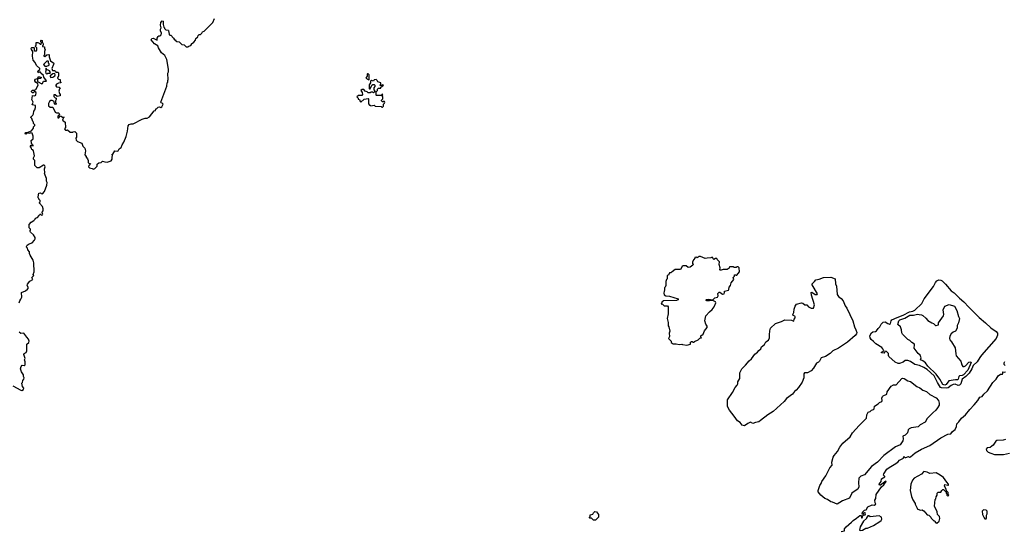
# Model space of a CAD drawing. Extents: x 1933546 to 2138868, y 524910 to 667279.
# Tile 377 of 466: x 2070205 to 2085405, y 558816 to 566719. Entities that reach past the tile are written whole.
import ezdxf

# ---------------------------------------------------------------- set-up
doc = ezdxf.new("R2010")
doc.units = 0

msp = doc.modelspace()

# ---------------------------------------------------------------- linework, layer by layer
at = {"layer": '0CON10XD'}
for points in [[(2070196, 562344), (2070208, 562375), (2070225, 562400), (2070236, 562435), (2070234, 562506), (2070295, 562528), (2070327, 562555), (2070341, 562575), (2070323, 562615), (2070328, 562632), (2070362, 562678), (2070410, 562705), (2070393, 562735), (2070422, 562765), (2070412, 562785), (2070430, 562825), (2070424, 562965), (2070413, 563003), (2070365, 563080), (2070358, 563105), (2070358, 563135), (2070330, 563165), (2070327, 563187), (2070310, 563205), (2070310, 563215), (2070320, 563235), (2070350, 563255), (2070396, 563274), (2070432, 563315), (2070442, 563335), (2070442, 563352), (2070418, 563395), (2070372, 563435), (2070360, 563455), (2070370, 563465), (2070370, 563485), (2070353, 563503), (2070350, 563555), (2070381, 563589), (2070423, 563617), (2070445, 563640), (2070450, 563655), (2070480, 563665), (2070508, 563692), (2070510, 563705), (2070525, 563720), (2070538, 563698), (2070555, 563702), (2070562, 563715), (2070550, 563735), (2070550, 563745), (2070568, 563765), (2070568, 563795), (2070558, 563835), (2070510, 563885), (2070510, 563895), (2070520, 563905), (2070520, 563925), (2070500, 563945), (2070500, 563955), (2070490, 563965), (2070490, 563985), (2070500, 564040), (2070525, 564042), (2070535, 564032), (2070555, 564030), (2070587, 564063), (2070626, 564164), (2070627, 564205), (2070618, 564225), (2070620, 564265), (2070588, 564345), (2070592, 564355), (2070588, 564415), (2070598, 564445), (2070595, 564460), (2070585, 564470), (2070575, 564470), (2070505, 564432), (2070475, 564430), (2070438, 564468), (2070440, 564545), (2070420, 564565), (2070420, 564585), (2070432, 564615), (2070420, 564695), (2070408, 564708), (2070392, 564712), (2070390, 564735), (2070370, 564755), (2070370, 564765), (2070385, 564780), (2070395, 564770), (2070420, 564775), (2070402, 564782), (2070400, 564795), (2070390, 564805), (2070390, 564825), (2070380, 564835), (2070382, 564855), (2070412, 564878), (2070412, 564922), (2070398, 564968), (2070375, 564972), (2070355, 564962), (2070325, 564970), (2070305, 564948), (2070288, 564958), (2070293, 564977), (2070322, 564978), (2070388, 565002), (2070418, 565045), (2070420, 565065), (2070440, 565085), (2070440, 565095), (2070420, 565115), (2070420, 565135), (2070410, 565145), (2070395, 565190), (2070370, 565215), (2070385, 565220), (2070407, 565243), (2070418, 565265), (2070422, 565305), (2070438, 565325), (2070450, 565365), (2070450, 565395), (2070400, 565405), (2070412, 565445), (2070393, 565485), (2070400, 565505), (2070402, 565548), (2070435, 565542), (2070456, 565554), (2070460, 565595), (2070435, 565610), (2070415, 565590), (2070405, 565590), (2070390, 565605), (2070390, 565615), (2070405, 565628), (2070435, 565630), (2070455, 565640), (2070490, 565705), (2070485, 565730), (2070468, 565748), (2070455, 565750), (2070440, 565775), (2070440, 565785), (2070451, 565799), (2070478, 565812), (2070495, 565840), (2070535, 565830), (2070537, 565823), (2070525, 565810), (2070492, 565808), (2070478, 565792), (2070478, 565775), (2070482, 565762), (2070545, 565728), (2070558, 565735), (2070571, 565769), (2070615, 565770), (2070620, 565775), (2070579, 565829), (2070572, 565855), (2070534, 565894), (2070525, 565910), (2070502, 565908), (2070495, 565900), (2070490, 565905), (2070488, 565925), (2070494, 565936), (2070515, 565950), (2070518, 565965), (2070465, 566010), (2070446, 566056), (2070413, 566095), (2070402, 566155), (2070408, 566225), (2070388, 566258), (2070385, 566280), (2070393, 566287), (2070425, 566290), (2070430, 566285), (2070430, 566245), (2070435, 566240), (2070465, 566240), (2070472, 566248), (2070472, 566282), (2070450, 566305), (2070450, 566315), (2070460, 566325), (2070460, 566365), (2070487, 566367), (2070508, 566358), (2070522, 566342), (2070535, 566340), (2070540, 566365), (2070530, 566375), (2070530, 566395), (2070535, 566400), (2070550, 566395), (2070550, 566375), (2070570, 566345), (2070570, 566325), (2070560, 566315), (2070560, 566305), (2070588, 566298), (2070590, 566275), (2070600, 566265), (2070590, 566225), (2070590, 566175), (2070580, 566165), (2070580, 566155), (2070595, 566150), (2070622, 566178), (2070655, 566180), (2070660, 566175), (2070658, 566145), (2070680, 566085), (2070730, 566045), (2070728, 566025), (2070704, 565966), (2070705, 565950), (2070713, 565933), (2070745, 565932), (2070756, 565926), (2070765, 565910), (2070795, 565910), (2070807, 565897), (2070802, 565885), (2070806, 565854), (2070788, 565818), (2070805, 565800), (2070830, 565795), (2070830, 565765), (2070840, 565755), (2070840, 565745), (2070803, 565737), (2070775, 565722), (2070762, 565705), (2070762, 565695), (2070775, 565682), (2070817, 565677), (2070830, 565665), (2070818, 565652), (2070810, 565615), (2070818, 565578), (2070830, 565565), (2070830, 565545), (2070785, 565530), (2070755, 565560), (2070735, 565560), (2070730, 565555), (2070735, 565530), (2070755, 565510), (2070770, 565505), (2070770, 565485), (2070760, 565465), (2070760, 565435), (2070770, 565425), (2070770, 565415), (2070755, 565410), (2070745, 565420), (2070740, 565455), (2070705, 565472), (2070685, 565472), (2070664, 565456), (2070648, 565425), (2070648, 565388), (2070675, 565370), (2070718, 565368), (2070755, 565290), (2070775, 565280), (2070805, 565280), (2070815, 565270), (2070818, 565252), (2070793, 565227), (2070792, 565202), (2070810, 565205), (2070828, 565232), (2070845, 565230), (2070865, 565213), (2070890, 565215), (2070882, 565208), (2070868, 565165), (2070906, 565136), (2070910, 565055), (2070898, 565035), (2070905, 565018), (2070915, 565010), (2070935, 565010), (2070945, 565020), (2070985, 564980), (2071025, 564980), (2071033, 564987), (2071055, 564990), (2071080, 564965), (2071080, 564905), (2071072, 564888), (2071078, 564858), (2071100, 564835), (2071165, 564810), (2071180, 564765), (2071210, 564735), (2071222, 564695), (2071213, 564633), (2071230, 564605), (2071230, 564595), (2071252, 564572), (2071262, 564542), (2071263, 564513), (2071275, 564502), (2071300, 564495), (2071274, 564466), (2071270, 564445), (2071283, 564433), (2071322, 564418), (2071345, 564412), (2071365, 564420), (2071400, 564455), (2071403, 564487), (2071425, 564510), (2071465, 564512), (2071485, 564533), (2071522, 564522), (2071555, 564520), (2071619, 564541), (2071631, 564565), (2071634, 564606), (2071640, 564615), (2071640, 564625), (2071630, 564635), (2071645, 564640), (2071675, 564692), (2071715, 564688), (2071726, 564694), (2071740, 564725), (2071772, 564745), (2071788, 564785), (2071814, 564826), (2071850, 564915), (2071870, 564995), (2071881, 565079), (2071895, 565100), (2071925, 565110), (2071955, 565108), (2072095, 565180), (2072144, 565196), (2072175, 565200), (2072210, 565220), (2072281, 565309), (2072300, 565315), (2072305, 565340), (2072315, 565340), (2072344, 565366), (2072365, 565372), (2072385, 565364), (2072398, 565372), (2072418, 565415), (2072407, 565427), (2072388, 565435), (2072384, 565445), (2072475, 565690), (2072482, 565745), (2072490, 565755), (2072490, 565785), (2072498, 565792), (2072492, 565895), (2072500, 565915), (2072502, 565955), (2072479, 566105), (2072447, 566165), (2072397, 566207), (2072378, 566235), (2072347, 566285), (2072340, 566315), (2072288, 566345), (2072237, 566407), (2072245, 566427), (2072265, 566431), (2072328, 566402), (2072330, 566435), (2072345, 566460), (2072355, 566470), (2072375, 566470), (2072390, 566485), (2072392, 566512), (2072378, 566545), (2072378, 566575), (2072388, 566595), (2072378, 566635), (2072382, 566678), (2072405, 566700), (2072420, 566695), (2072422, 566645), (2072430, 566605), (2072440, 566595), (2072440, 566585), (2072462, 566562), (2072497, 566557), (2072505, 566550), (2072507, 566543), (2072500, 566535), (2072507, 566527), (2072512, 566492), (2072525, 566480), (2072538, 566478), (2072580, 566435), (2072595, 566410), (2072605, 566410), (2072614, 566394), (2072633, 566383), (2072667, 566377), (2072706, 566336), (2072745, 566330), (2072775, 566300), (2072805, 566300), (2072815, 566310), (2072845, 566320), (2072860, 566335), (2072860, 566345), (2072895, 566370), (2072920, 566405), (2072923, 566427), (2072956, 566454), (2072963, 566477), (2072975, 566490), (2072995, 566490), (2073015, 566510), (2073025, 566530), (2073055, 566540), (2073186, 566674), (2073212, 566735)], [(2070625, 566000), (2070660, 566015), (2070660, 566035), (2070650, 566045), (2070650, 566075), (2070645, 566080), (2070625, 566080), (2070574, 566026), (2070595, 566000), (2070625, 566000)], [(2070625, 565880), (2070638, 565892), (2070676, 565894), (2070680, 565905), (2070665, 565928), (2070645, 565940), (2070622, 565942), (2070615, 565970), (2070610, 565965), (2070610, 565925), (2070603, 565915), (2070610, 565895), (2070625, 565880)], [(2070688, 565828), (2070715, 565832), (2070746, 565854), (2070752, 565865), (2070747, 565887), (2070715, 565880), (2070675, 565850), (2070675, 565840), (2070688, 565828)], [(2075805, 565370), (2075820, 565385), (2075820, 565415), (2075835, 565430), (2075840, 565445), (2075837, 565457), (2075825, 565460), (2075815, 565450), (2075805, 565450), (2075790, 565465), (2075792, 565478), (2075810, 565495), (2075810, 565525), (2075800, 565535), (2075810, 565565), (2075802, 565568), (2075785, 565550), (2075715, 565550), (2075710, 565555), (2075710, 565605), (2075730, 565625), (2075730, 565645), (2075745, 565660), (2075778, 565662), (2075782, 565678), (2075820, 565705), (2075805, 565710), (2075795, 565700), (2075772, 565702), (2075770, 565715), (2075780, 565725), (2075780, 565745), (2075735, 565760), (2075725, 565780), (2075707, 565797), (2075680, 565790), (2075665, 565770), (2075635, 565780), (2075622, 565768), (2075620, 565745), (2075600, 565715), (2075600, 565655), (2075605, 565650), (2075618, 565652), (2075640, 565705), (2075655, 565720), (2075675, 565720), (2075690, 565705), (2075690, 565685), (2075673, 565667), (2075670, 565635), (2075690, 565615), (2075688, 565602), (2075675, 565600), (2075665, 565590), (2075655, 565600), (2075625, 565600), (2075615, 565590), (2075585, 565590), (2075570, 565605), (2075540, 565615), (2075518, 565638), (2075491, 565639), (2075472, 565625), (2075492, 565592), (2075498, 565562), (2075485, 565550), (2075435, 565550), (2075410, 565525), (2075428, 565508), (2075432, 565492), (2075450, 565485), (2075460, 565455), (2075473, 565443), (2075525, 565490), (2075585, 565500), (2075590, 565495), (2075588, 565418), (2075605, 565400), (2075615, 565400), (2075625, 565390), (2075675, 565400), (2075695, 565382), (2075785, 565380), (2075795, 565370), (2075805, 565370)], [(2075595, 565790), (2075600, 565795), (2075598, 565865), (2075585, 565880), (2075575, 565880), (2075570, 565875), (2075570, 565845), (2075552, 565828), (2075550, 565815), (2075595, 565790)], [(2080505, 561692), (2080560, 561705), (2080563, 561737), (2080575, 561750), (2080585, 561750), (2080595, 561740), (2080615, 561740), (2080625, 561750), (2080678, 561772), (2080705, 561800), (2080728, 561802), (2080720, 561815), (2080720, 561835), (2080755, 561860), (2080778, 561915), (2080818, 561965), (2080818, 561985), (2080798, 562015), (2080783, 562065), (2080800, 562145), (2080855, 562207), (2080897, 562243), (2080927, 562285), (2080953, 562345), (2080949, 562359), (2080905, 562382), (2080855, 562374), (2080814, 562374), (2080800, 562385), (2080803, 562395), (2080835, 562404), (2080905, 562390), (2080935, 562420), (2080977, 562435), (2080987, 562455), (2080983, 562487), (2081005, 562508), (2081015, 562508), (2081055, 562481), (2081078, 562485), (2081087, 562503), (2081088, 562525), (2081145, 562542), (2081151, 562549), (2081157, 562585), (2081180, 562615), (2081190, 562655), (2081228, 562705), (2081220, 562735), (2081240, 562755), (2081242, 562778), (2081255, 562780), (2081265, 562770), (2081275, 562770), (2081318, 562825), (2081310, 562885), (2081295, 562900), (2081275, 562900), (2081265, 562890), (2081235, 562890), (2081225, 562900), (2081165, 562900), (2081158, 562882), (2081125, 562860), (2081065, 562858), (2081035, 562848), (2081018, 562848), (2081012, 562855), (2081018, 562885), (2081002, 562935), (2081007, 562977), (2080970, 563015), (2080965, 563030), (2080945, 563030), (2080923, 563013), (2080910, 563025), (2080908, 563038), (2080895, 563048), (2080875, 563038), (2080817, 563037), (2080785, 563028), (2080715, 563060), (2080695, 563060), (2080665, 563042), (2080655, 563050), (2080630, 563045), (2080630, 563035), (2080613, 563017), (2080593, 562977), (2080592, 562955), (2080602, 562935), (2080598, 562925), (2080555, 562898), (2080525, 562892), (2080495, 562917), (2080450, 562915), (2080434, 562906), (2080408, 562862), (2080325, 562860), (2080278, 562822), (2080265, 562820), (2080255, 562810), (2080235, 562810), (2080220, 562775), (2080200, 562765), (2080200, 562715), (2080190, 562705), (2080182, 562675), (2080180, 562615), (2080172, 562588), (2080160, 562575), (2080160, 562535), (2080153, 562527), (2080150, 562495), (2080155, 562470), (2080180, 562455), (2080235, 562446), (2080370, 562405), (2080368, 562392), (2080345, 562383), (2080145, 562377), (2080120, 562355), (2080120, 562345), (2080110, 562335), (2080112, 562322), (2080125, 562330), (2080155, 562300), (2080195, 562300), (2080207, 562297), (2080218, 562285), (2080218, 562175), (2080200, 562105), (2080217, 562043), (2080218, 561988), (2080228, 561975), (2080240, 561905), (2080232, 561875), (2080238, 561825), (2080222, 561795), (2080260, 561755), (2080262, 561732), (2080295, 561712), (2080342, 561712), (2080385, 561701), (2080425, 561708), (2080435, 561700), (2080505, 561692)], [(2081395, 560443), (2081358, 560455), (2081325, 560495), (2081285, 560524), (2081236, 560596), (2081164, 560685), (2081133, 560745), (2081131, 560845), (2081209, 560961), (2081248, 561035), (2081279, 561071), (2081289, 561095), (2081291, 561125), (2081320, 561175), (2081323, 561265), (2081352, 561325), (2081409, 561381), (2081465, 561451), (2081501, 561479), (2081555, 561554), (2081597, 561583), (2081615, 561610), (2081645, 561632), (2081656, 561665), (2081705, 561704), (2081725, 561741), (2081763, 561767), (2081778, 561805), (2081780, 561850), (2081786, 561914), (2081798, 561955), (2081874, 562025), (2081965, 562055), (2082015, 562082), (2082118, 562078), (2082155, 562060), (2082160, 562095), (2082176, 562115), (2082178, 562128), (2082171, 562141), (2082145, 562148), (2082138, 562165), (2082157, 562195), (2082159, 562245), (2082174, 562295), (2082195, 562322), (2082276, 562346), (2082295, 562340), (2082325, 562313), (2082355, 562316), (2082384, 562284), (2082425, 562262), (2082457, 562265), (2082474, 562315), (2082428, 562465), (2082422, 562505), (2082435, 562508), (2082485, 562475), (2082515, 562474), (2082521, 562485), (2082438, 562625), (2082435, 562635), (2082474, 562675), (2082495, 562702), (2082545, 562709), (2082615, 562737), (2082725, 562744), (2082793, 562715), (2082801, 562641), (2082816, 562605), (2082824, 562475), (2082845, 562445), (2082885, 562413), (2082916, 562375), (2082950, 562300), (2082975, 562265), (2083065, 562069), (2083093, 561973), (2083115, 561929), (2083128, 561885), (2083125, 561865), (2083105, 561841), (2082985, 561739), (2082844, 561645), (2082760, 561605), (2082719, 561565), (2082645, 561515), (2082577, 561493), (2082554, 561445), (2082535, 561428), (2082505, 561414), (2082462, 561335), (2082424, 561296), (2082365, 561266), (2082318, 561262), (2082311, 561249), (2082309, 561185), (2082285, 561120), (2082226, 561035), (2082191, 560995), (2082164, 560976), (2082135, 560932), (2082045, 560868), (2082008, 560822), (2081835, 560665), (2081754, 560616), (2081639, 560525), (2081615, 560508), (2081563, 560497), (2081525, 560480), (2081485, 560503), (2081445, 560483), (2081395, 560443)], [(2084515, 561025), (2084435, 561031), (2084419, 561039), (2084372, 561112), (2084320, 561215), (2084215, 561315), (2084165, 561346), (2084095, 561379), (2084025, 561391), (2083955, 561437), (2083915, 561455), (2083875, 561456), (2083843, 561427), (2083785, 561407), (2083765, 561408), (2083721, 561431), (2083624, 561515), (2083616, 561534), (2083619, 561565), (2083585, 561595), (2083562, 561598), (2083557, 561575), (2083550, 561570), (2083511, 561575), (2083508, 561585), (2083544, 561606), (2083531, 561635), (2083512, 561655), (2083420, 561710), (2083385, 561749), (2083348, 561778), (2083335, 561805), (2083327, 561835), (2083356, 561884), (2083375, 561896), (2083415, 561902), (2083433, 561915), (2083459, 561951), (2083485, 561974), (2083503, 562017), (2083535, 562045), (2083565, 562051), (2083605, 562024), (2083635, 562016), (2083648, 562025), (2083657, 562065), (2083669, 562081), (2083749, 562121), (2083845, 562153), (2083942, 562208), (2083995, 562217), (2084025, 562230), (2084134, 562336), (2084166, 562405), (2084314, 562595), (2084343, 562657), (2084365, 562685), (2084395, 562698), (2084425, 562693), (2084445, 562683), (2084497, 562635), (2084585, 562532), (2084629, 562499), (2084713, 562415), (2084781, 562361), (2084855, 562278), (2085016, 562116), (2085117, 562035), (2085195, 561959), (2085281, 561901), (2085299, 561875), (2085300, 561845), (2085278, 561792), (2085052, 561535), (2085025, 561499), (2084988, 561432), (2084925, 561377), (2084902, 561328), (2084860, 561260), (2084811, 561209), (2084755, 561165), (2084734, 561096), (2084715, 561073), (2084695, 561070), (2084648, 561088), (2084615, 561083), (2084585, 561068), (2084539, 561031), (2084515, 561025)], [(2084485, 561073), (2084455, 561085), (2084409, 561165), (2084351, 561241), (2084222, 561365), (2084188, 561418), (2084145, 561450), (2084112, 561465), (2084119, 561495), (2084106, 561535), (2084075, 561564), (2084011, 561645), (2084020, 561695), (2084017, 561705), (2083975, 561732), (2083945, 561764), (2083918, 561778), (2083832, 561862), (2083823, 561883), (2083820, 561930), (2083800, 561975), (2083760, 562010), (2083775, 562065), (2083794, 562085), (2083870, 562110), (2083945, 562157), (2084005, 562155), (2084065, 562172), (2084093, 562163), (2084125, 562158), (2084147, 562147), (2084195, 562109), (2084225, 562072), (2084285, 562034), (2084314, 562024), (2084342, 561995), (2084355, 561994), (2084387, 562005), (2084390, 562035), (2084465, 562145), (2084469, 562165), (2084462, 562235), (2084488, 562292), (2084555, 562317), (2084635, 562293), (2084670, 562225), (2084696, 562136), (2084712, 562105), (2084697, 562035), (2084675, 561995), (2084678, 561952), (2084650, 561905), (2084615, 561890), (2084585, 561864), (2084562, 561828), (2084560, 561795), (2084565, 561771), (2084590, 561745), (2084645, 561650), (2084655, 561555), (2084664, 561525), (2084734, 561444), (2084748, 561385), (2084765, 561364), (2084785, 561360), (2084805, 561370), (2084855, 561431), (2084886, 561436), (2084891, 561425), (2084841, 561305), (2084775, 561231), (2084755, 561221), (2084713, 561217), (2084704, 561205), (2084695, 561168), (2084685, 561158), (2084652, 561158), (2084551, 561139), (2084505, 561085), (2084485, 561073)], [(2070102, 561062), (2070225, 560994), (2070239, 560991), (2070266, 561004), (2070268, 561025), (2070251, 561055), (2070240, 561105), (2070250, 561115), (2070252, 561145), (2070268, 561165), (2070273, 561185), (2070262, 561205), (2070262, 561235), (2070235, 561280), (2070218, 561325), (2070228, 561362), (2070245, 561380), (2070275, 561378), (2070292, 561388), (2070292, 561435), (2070282, 561465), (2070292, 561485), (2070270, 561545), (2070275, 561560), (2070305, 561580), (2070316, 561604), (2070318, 561705), (2070345, 561730), (2070350, 561755), (2070343, 561783), (2070316, 561816)], [(2070316, 561816), (2070267, 561877), (2070223, 561873), (2070195, 561890)], [(2085420, 561375), (2085402, 561395), (2085404, 561416), (2085415, 561440)], [(2082825, 559234), (2082755, 559266), (2082725, 559271), (2082677, 559307), (2082635, 559325), (2082574, 559374), (2082533, 559425), (2082531, 559445), (2082558, 559525), (2082578, 559555), (2082587, 559585), (2082648, 559672), (2082713, 559797), (2082750, 559835), (2082745, 559885), (2082765, 559959), (2082778, 559985), (2082830, 560050), (2082867, 560115), (2082913, 560175), (2083026, 560274), (2083064, 560336), (2083165, 560451), (2083238, 560522), (2083279, 560561), (2083281, 560615), (2083302, 560658), (2083335, 560668), (2083355, 560688), (2083385, 560697), (2083395, 560710), (2083401, 560749), (2083460, 560785), (2083476, 560804), (2083515, 560820), (2083522, 560835), (2083516, 560875), (2083524, 560896), (2083535, 560908), (2083592, 560935), (2083599, 560971), (2083660, 561060), (2083694, 561076), (2083735, 561078), (2083821, 561175), (2083835, 561183), (2083857, 561177), (2083915, 561138), (2083955, 561129), (2084054, 561054), (2084101, 561031), (2084149, 560995), (2084205, 560973), (2084255, 560930), (2084355, 560880), (2084387, 560837), (2084401, 560795), (2084397, 560765), (2084376, 560724), (2084346, 560685), (2084302, 560648), (2084214, 560556), (2084185, 560500), (2084105, 560460), (2084075, 560432), (2083967, 560415), (2083935, 560401), (2083922, 560385), (2083912, 560338), (2083875, 560303), (2083836, 560285), (2083846, 560245), (2083840, 560215), (2083795, 560153), (2083727, 560123), (2083543, 559987), (2083445, 559885), (2083353, 559817), (2083245, 559686), (2083192, 559668), (2083161, 559635), (2083152, 559565), (2083158, 559505), (2083143, 559465), (2083085, 559431), (2083053, 559405), (2083015, 559328), (2082905, 559288), (2082825, 559234)], [(2082885, 558811), (2082937, 558823), (2082940, 558855), (2082965, 558886), (2083048, 558955), (2083072, 558985), (2083125, 559018), (2083175, 559060), (2083188, 559058), (2083200, 559045), (2083200, 559025), (2083210, 559025), (2083222, 559058), (2083235, 559070), (2083255, 559072), (2083262, 559085), (2083259, 559099), (2083245, 559102), (2083232, 559098), (2083228, 559082), (2083212, 559082), (2083215, 559110), (2083245, 559140), (2083270, 559150), (2083297, 559193), (2083363, 559227), (2083395, 559222), (2083420, 559235), (2083410, 559255), (2083407, 559295), (2083420, 559325), (2083425, 559385), (2083509, 559501), (2083545, 559536), (2083582, 559585), (2083575, 559590), (2083495, 559528), (2083478, 559528), (2083474, 559545), (2083504, 559585), (2083510, 559625), (2083560, 559655), (2083563, 559665), (2083541, 559685), (2083544, 559705), (2083593, 559775), (2083625, 559804), (2083705, 559846), (2083761, 559885), (2083785, 559914), (2083848, 559945), (2083855, 559970), (2083868, 559958), (2083885, 559954), (2083925, 559970), (2083941, 559961), (2083955, 559964), (2084031, 560029), (2084125, 560083), (2084255, 560143), (2084425, 560260), (2084535, 560314), (2084579, 560321), (2084607, 560355), (2084645, 560386), (2084666, 560435), (2084674, 560475), (2084703, 560507), (2084744, 560565), (2084807, 560613), (2084875, 560699), (2084941, 560769), (2084994, 560835), (2085025, 560888), (2085065, 560898), (2085089, 560935), (2085147, 560985), (2085228, 561115), (2085279, 561165), (2085310, 561220), (2085345, 561243), (2085375, 561244), (2085383, 561255), (2085382, 561278), (2085404, 561274), (2085425, 561281)], [(2085424, 560236), (2085386, 560226), (2085292, 560218), (2085274, 560206), (2085233, 560147), (2085211, 560129), (2085185, 560111), (2085141, 560105), (2085127, 560085), (2085130, 560065), (2085156, 560036), (2085195, 560021), (2085254, 560004), (2085395, 560001), (2085485, 560024)], [(2084365, 558940), (2084400, 558975), (2084412, 559015), (2084403, 559043), (2084373, 559073), (2084367, 559117), (2084328, 559205), (2084340, 559305), (2084350, 559315), (2084353, 559347), (2084370, 559375), (2084370, 559405), (2084385, 559420), (2084425, 559420), (2084442, 559448), (2084455, 559460), (2084465, 559460), (2084508, 559418), (2084510, 559405), (2084520, 559395), (2084520, 559375), (2084535, 559360), (2084548, 559375), (2084540, 559385), (2084537, 559417), (2084512, 559442), (2084510, 559465), (2084480, 559515), (2084485, 559540), (2084535, 559528), (2084545, 559530), (2084546, 559545), (2084516, 559576), (2084464, 559645), (2084414, 559685), (2084355, 559718), (2084255, 559708), (2084215, 559729), (2084165, 559738), (2084125, 559700), (2084015, 559638), (2083988, 559605), (2083962, 559545), (2083953, 559445), (2083974, 559354), (2083993, 559303), (2084027, 559247), (2084028, 559235), (2084060, 559175), (2084060, 559165), (2084098, 559148), (2084105, 559140), (2084135, 559150), (2084155, 559130), (2084165, 559130), (2084215, 559070), (2084240, 559065), (2084270, 559035), (2084275, 559020), (2084315, 558980), (2084325, 558980), (2084340, 558965), (2084340, 558955), (2084365, 558940)], [(2079095, 558990), (2079065, 558990), (2079035, 559020), (2079005, 559020), (2079000, 559025), (2079000, 559035), (2079010, 559045), (2079012, 559068), (2079055, 559080), (2079065, 559100), (2079085, 559120), (2079108, 559118), (2079140, 559075), (2079140, 559035), (2079095, 558990)], [(2083185, 558828), (2083215, 558833), (2083265, 558862), (2083295, 558863), (2083388, 558905), (2083483, 558965), (2083505, 558984), (2083515, 559002), (2083510, 559035), (2083474, 559054), (2083335, 559038), (2083315, 559057), (2083297, 559053), (2083280, 559025), (2083280, 559015), (2083230, 558975), (2083178, 558885), (2083170, 558835), (2083185, 558828)], [(2085125, 559010), (2085132, 559018), (2085130, 559065), (2085140, 559085), (2085140, 559125), (2085125, 559140), (2085083, 559147), (2085062, 559125), (2085070, 559075), (2085092, 559022), (2085105, 559010), (2085125, 559010)]]:
    msp.add_lwpolyline(points, dxfattribs=at)

doc.saveas('drawing.dxf')
